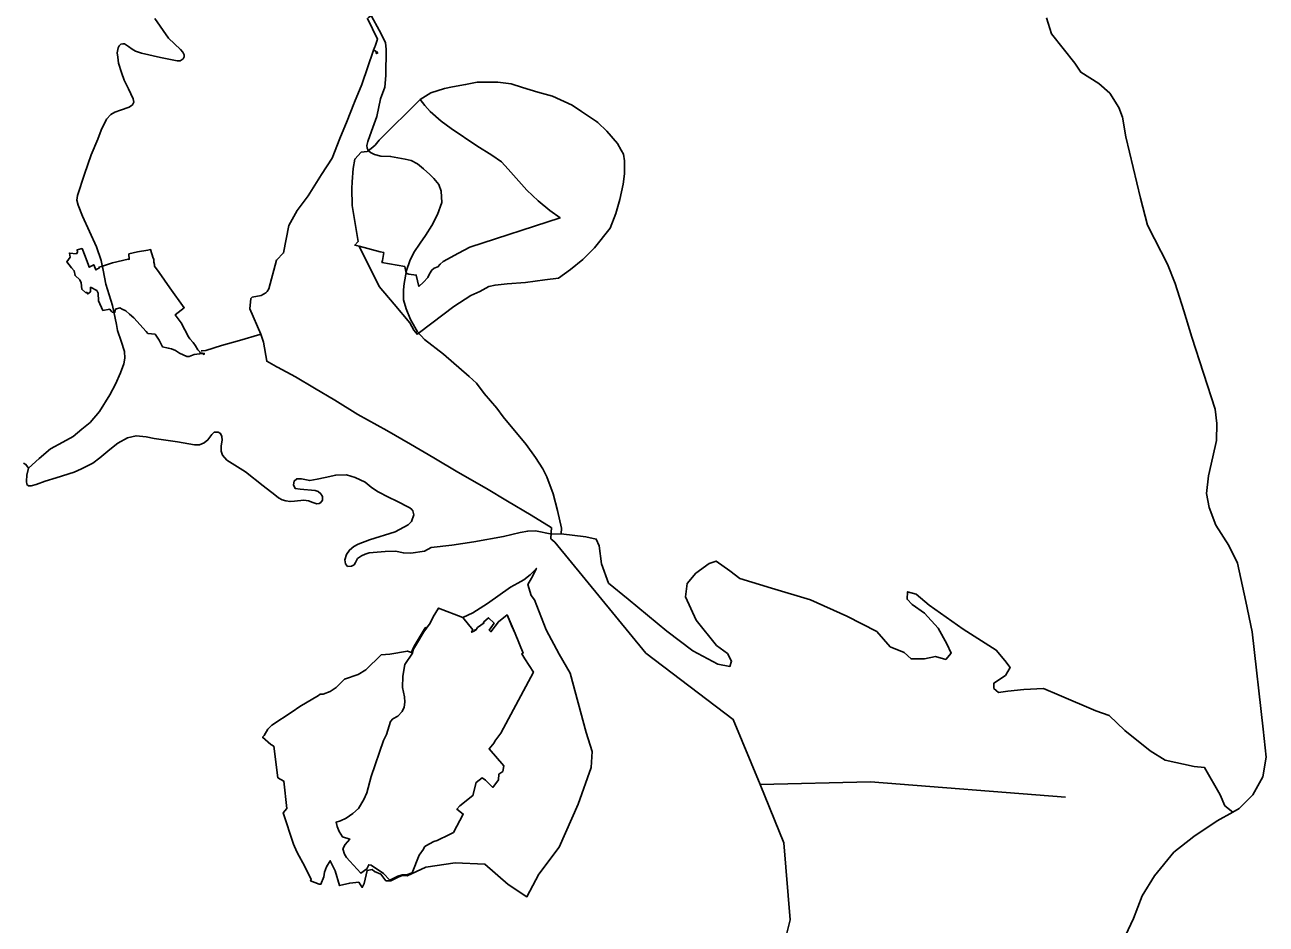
# Model space of a CAD drawing. Extents: x -789162 to -606354, y -1062736 to -945481.
# Drawn here: x -655582 to -651042, y -993425 to -990136 of the extents above; entities that cross this region are included whole.
import ezdxf

# ---------------------------------------------------------------- set-up
doc = ezdxf.new("R2010")
doc.units = 0
for name, color, linetype in [('_SIRSI VZTAHY_OP vodnich zdroju II stupne', 7, 'Continuous'), ('_SIRSI VZTAHY_SILNICE II TRIDY_STAV', 7, 'Continuous'), ('_SIRSI VZTAHY_SILNICE III TRIDY_STAV', 7, 'Continuous'), ('_SIRSI VZTAHY_VTL PLYNOVOD', 7, 'Continuous')]:
    doc.layers.add(name, color=color, linetype=linetype)

msp = doc.modelspace()

# ---------------------------------------------------------------- linework, layer by layer
at = {"layer": '_SIRSI VZTAHY_OP vodnich zdroju II stupne'}
for points in [[(-654135.4, -990409.1), (-654097.4, -990385.2), (-654046.4, -990368.8), (-654018.1, -990363.2), (-653969.7, -990354.3), (-653926.9, -990346.2), (-653886, -990345.5), (-653851.4, -990346.2), (-653803.6, -990351.8), (-653761.3, -990364.7), (-653705.8, -990381.7), (-653652.3, -990396.8), (-653580.3, -990429.9), (-653545.6, -990452.8), (-653491.4, -990489.7), (-653486.3, -990493.2), (-653453.4, -990524.8), (-653414.3, -990569.7), (-653400.7, -990594.1), (-653392.2, -990609.5), (-653388.2, -990633.6), (-653388.9, -990680.5), (-653393.9, -990718.4), (-653406, -990775.3), (-653419.9, -990826.6), (-653440.7, -990879.7), (-653498.9, -990951.5), (-653541.2, -990994.8), (-653586.2, -991030.9), (-653629.9, -991062.6), (-653679.7, -991068.5), (-653750.2, -991078.1), (-653817.5, -991083.1), (-653862, -991087.6), (-653884.2, -991093.3), (-653917.9, -991111.7), (-653950.2, -991125.7), (-654013.1, -991166.6), (-654093.8, -991227), (-654143, -991265.1), (-654145, -991266.6), (-654147.3, -991267.7), (-654159.2, -991253.2), (-654159.5, -991252.8), (-654166.3, -991239.7), (-654173.1, -991226.2), (-654230.5, -991158), (-654285.5, -991092.6), (-654358.4, -990946), (-654281.8, -990965.8), (-654269.1, -990969.1), (-654274, -990998.2), (-654275.5, -991005), (-654192.2, -991020.1), (-654188.8, -991037.7), (-654186.2, -991043.8), (-654184.3, -991046.1), (-654177.9, -991048.1), (-654150, -991051), (-654140.7, -991092.9), (-654123.9, -991077.4), (-654108.3, -991060.5), (-654101.4, -991046.8), (-654092.7, -991033.1), (-654085.3, -991025.7), (-654070.9, -991020.7), (-654062.8, -991011.4), (-654052.3, -991002), (-653996.2, -990970.9), (-653954, -990949.6), (-653624.5, -990842.3), (-653662.3, -990814.8), (-653704.9, -990779.6), (-653745.6, -990740.7), (-653814.2, -990663.3), (-653838.3, -990637.4), (-653873.4, -990613.3), (-653928.3, -990578.2), (-654022.1, -990515.6), (-654059.7, -990488.5), (-654099.7, -990452.8), (-654118.8, -990430.7)], [(-654286.3, -990558.3), (-654135.4, -990409.1), (-654118.8, -990430.7), (-654099.7, -990452.8), (-654059.7, -990488.5), (-654022.1, -990515.6), (-653928.3, -990578.2), (-653873.4, -990613.3), (-653838.3, -990637.4), (-653814.2, -990663.3), (-653745.6, -990740.7), (-653704.9, -990779.6), (-653662.3, -990814.8), (-653624.5, -990842.3), (-653954, -990949.6), (-653996.2, -990970.9), (-654052.3, -991002), (-654062.8, -991011.4), (-654070.9, -991020.7), (-654085.3, -991025.7), (-654092.7, -991033.1), (-654101.4, -991046.8), (-654108.3, -991060.5), (-654123.9, -991077.4), (-654140.7, -991092.9), (-654150, -991051), (-654177.9, -991048.1), (-654184.3, -991046.1), (-654186.2, -991043.8), (-654188.8, -991037.7), (-654192.2, -991020.1), (-654275.5, -991005), (-654274, -990998.2), (-654269.1, -990969.1), (-654281.8, -990965.8), (-654358.4, -990946), (-654375.1, -990941.6), (-654363.6, -990929.3), (-654363, -990928.7), (-654375.4, -990855.3), (-654384.9, -990796.5), (-654386.2, -990735), (-654384.9, -990710.6), (-654381.4, -990661.6), (-654375.1, -990627.1), (-654351.8, -990602), (-654330.1, -990599.3), (-654328.1, -990597.8), (-654326, -990596.4), (-654314.5, -990588.4), (-654300.7, -990576)], [(-655270.7, -991176.2), (-655295.9, -991180.5), (-655312.7, -991145.9), (-655313.1, -991117.6), (-655318.8, -991107.7), (-655341.2, -991096), (-655341.1, -991112.3), (-655351.6, -991120.2), (-655355.9, -991114), (-655358.5, -991115.9), (-655373.2, -991103.4), (-655376, -991079.4), (-655380.6, -991068.5), (-655397.8, -991053.2), (-655400.9, -991035.4), (-655411.4, -991024.6), (-655428.1, -991002.9), (-655415.9, -990986.3), (-655418.4, -990971.1), (-655393, -990973.2), (-655389.5, -990967.3), (-655390.2, -990959.4), (-655372.4, -990954.6), (-655361.2, -990982.3), (-655348.7, -991015.4), (-655345.9, -991022.7), (-655329.7, -991013.6), (-655322.5, -991032.1), (-655315.9, -991028.9), (-655309.6, -991026.5), (-655310.4, -991022.3), (-655300.7, -991020), (-655286.5, -991014.8), (-655261.5, -991006), (-655204.3, -990993), (-655199.5, -990994.2), (-655201, -990973.7), (-655169.2, -990966.3), (-655131.5, -990959.7), (-655121.6, -990958.2), (-655111.7, -990989.7), (-655110.2, -990993.5), (-655109.4, -991004.2), (-655107.6, -991012.1), (-655107.9, -991019.2), (-655090.8, -991041.3), (-655051.4, -991097.9), (-654998.4, -991170.8), (-655032.1, -991196.8), (-655010.2, -991225.6), (-654982.9, -991277.6), (-654978, -991284.3), (-654965.7, -991297.4), (-654957.9, -991309.5), (-654948.9, -991324.7), (-654941.7, -991332.4), (-654940.7, -991336.3), (-654931.9, -991336.3), (-654925.5, -991338.1), (-654926, -991341.7), (-654932.2, -991338.6), (-654962.3, -991341.7), (-654981.1, -991348.7), (-654989.1, -991348.7), (-655015.4, -991337.3), (-655030, -991327), (-655045.2, -991321.6), (-655057.1, -991318.5), (-655078.7, -991313.4), (-655090.8, -991289.4), (-655105.5, -991266.8), (-655131.7, -991265), (-655138.2, -991257.8), (-655183.2, -991208.1), (-655199.2, -991193.9), (-655212.8, -991182.6), (-655226, -991175.4), (-655233.9, -991171), (-655250.4, -991175.4), (-655252.2, -991187), (-655261.7, -991187), (-655265.9, -991183.1)], [(-654110.5, -992339.2), (-654122.7, -992356), (-654149.9, -992401.1), (-654160.2, -992419.9), (-654163.8, -992434.2), (-654191.9, -992475.8), (-654199.5, -992517.8), (-654200.9, -992560.2), (-654192.8, -992593.3), (-654192.4, -992613.9), (-654194.6, -992632.2), (-654201.3, -992647), (-654217, -992664.4), (-654235.3, -992673.8), (-654244.7, -992684.5), (-654258.5, -992731.9), (-654270.2, -992753.8), (-654314.8, -992885.2), (-654331.4, -992945.1), (-654341.7, -992969.2), (-654361.3, -993002.3), (-654382.3, -993020.6), (-654406.5, -993037.1), (-654427, -993047), (-654443.6, -993052.3), (-654439.1, -993067.5), (-654431.9, -993086.7), (-654419.9, -993106.4), (-654393.1, -993114), (-654409.6, -993134.1), (-654419, -993149.3), (-654413.2, -993169.4), (-654404.7, -993181.5), (-654392.6, -993194.9), (-654352.8, -993239.1), (-654330.9, -993223.5), (-654323.8, -993207.9), (-654315.3, -993209.6), (-654270.2, -993240.5), (-654246.9, -993264.6), (-654217.9, -993249.9), (-654202.2, -993244.9), (-654182.1, -993243.6), (-654165.6, -993237.4), (-654140.1, -993173.4), (-654123.6, -993150.6), (-654119.5, -993142.6), (-654115.5, -993138.6), (-654086.5, -993122.5), (-654073.5, -993119.8), (-654028.8, -993097.9), (-654014.5, -993090.3), (-653978.3, -993022.8), (-654001.5, -993004.9), (-653990.4, -992992), (-653943, -992954.9), (-653931.4, -992907.1), (-653909, -992890.1), (-653897.4, -992898.1), (-653870.6, -992925.4), (-653849.1, -992897.7), (-653848.2, -992876.2), (-653833.1, -992866.8), (-653829.5, -992846.7), (-653883.6, -992784.6), (-653865.2, -992761.8), (-653863, -992755.6), (-653840.7, -992727), (-653721.8, -992503.4), (-653753.2, -992455.1), (-653764.7, -992436.1), (-653759.3, -992433.6), (-653787.9, -992362.8), (-653818.3, -992294.5), (-653849.8, -992319.2), (-653877.3, -992356), (-653883.4, -992350), (-653865.5, -992324.2), (-653886.2, -992304.6), (-653904.8, -992321), (-653902.3, -992322.8), (-653925.9, -992340.7), (-653932.7, -992350.3), (-653935.2, -992348.2), (-653938.8, -992353.5), (-653947.7, -992357.8), (-653943.1, -992349.3), (-653979.6, -992304.2), (-653943.5, -992286.5), (-653890.2, -992252.7), (-653805, -992193.2), (-653779.3, -992178.5), (-653756.4, -992166.1), (-653733.6, -992147.1), (-653710.8, -992124.2), (-653728.4, -992160.4), (-653742.2, -992182.8), (-653730.3, -992223.7), (-653717.9, -992238.9), (-653674.6, -992348.4), (-653628, -992437.8), (-653587, -992506.9), (-653528.5, -992724.8), (-653506.6, -992794.3), (-653510.9, -992852.3), (-653558, -992986.5), (-653627, -993144.1), (-653702.2, -993242.6), (-653745.5, -993324.9), (-653814, -993280.6), (-653899.2, -993206.4), (-654008.2, -993201.2), (-654115.7, -993217.3), (-654183.3, -993248.3), (-654201.4, -993247.8), (-654216.1, -993253.5), (-654242.8, -993266.4), (-654261.3, -993266.8), (-654279.9, -993243), (-654302.3, -993233), (-654311.8, -993225.9), (-654330.3, -993228.8), (-654340.3, -993276.3), (-654347.5, -993290.6), (-654360.3, -993271.6), (-654393.6, -993274.9), (-654431.2, -993284), (-654446.9, -993230.2), (-654464.5, -993193.1), (-654477.9, -993215.9), (-654485.5, -993235.4), (-654488.3, -993252.6), (-654498.8, -993279.2), (-654505.5, -993279.2), (-654537.4, -993266.8), (-654535, -993262.5), (-654557.3, -993214), (-654585.9, -993162.6), (-654594.9, -993141.2), (-654599.2, -993132.2), (-654637.3, -993017.9), (-654623, -993002.2), (-654634.9, -992901.8), (-654656.3, -992889.9), (-654671.6, -992774.8), (-654682.5, -992768.1), (-654712, -992741.9), (-654706.8, -992734.8), (-654692.5, -992712.4), (-654678.7, -992697.7), (-654603.5, -992649.1), (-654576.4, -992628.7), (-654507.4, -992589.2), (-654501.2, -992583.9), (-654490.2, -992584.4), (-654465.5, -992573.9), (-654442.7, -992559.2), (-654412.2, -992528.7), (-654362.2, -992512.6), (-654334.6, -992494.5), (-654278, -992440.7), (-654247.1, -992438.3), (-654182.3, -992426.4), (-654168.1, -992431.7), (-654163.3, -992418.8), (-654153.8, -992402.2), (-654117.2, -992341.7)], [(-653979.6, -992304.2), (-653943.1, -992349.3), (-653947.7, -992357.8), (-653938.8, -992353.5), (-653935.2, -992348.2), (-653932.7, -992350.3), (-653925.9, -992340.7), (-653902.3, -992322.8), (-653904.8, -992321), (-653886.2, -992304.6), (-653865.5, -992324.2), (-653883.4, -992350), (-653877.3, -992356), (-653849.8, -992319.2), (-653818.3, -992294.5), (-653801.5, -992333.5), (-653787.9, -992362.8), (-653759.3, -992433.6), (-653764.7, -992436.1), (-653753.2, -992455.1), (-653721.8, -992503.4), (-653840.7, -992727), (-653863, -992755.6), (-653865.2, -992761.8), (-653883.6, -992784.6), (-653829.5, -992846.7), (-653833.1, -992866.8), (-653848.2, -992876.2), (-653849.1, -992897.7), (-653870.6, -992925.4), (-653897.4, -992898.1), (-653909, -992890.1), (-653931.4, -992907.1), (-653943, -992954.9), (-653990.4, -992992), (-654001.5, -993004.9), (-653978.3, -993022.8), (-654014.5, -993090.3), (-654028.8, -993097.9), (-654073.5, -993119.8), (-654086.5, -993122.5), (-654115.5, -993138.6), (-654119.5, -993142.6), (-654123.6, -993150.6), (-654140.1, -993173.4), (-654165.6, -993237.4), (-654182.1, -993243.6), (-654202.2, -993244.9), (-654217.9, -993249.9), (-654246.9, -993264.6), (-654270.2, -993240.5), (-654315.3, -993209.6), (-654323.8, -993207.9), (-654330.9, -993223.5), (-654352.8, -993239.1), (-654392.6, -993194.9), (-654404.7, -993181.5), (-654413.2, -993169.4), (-654419, -993149.3), (-654409.6, -993134.1), (-654393.1, -993114), (-654419.9, -993106.4), (-654431.9, -993086.7), (-654439.1, -993067.5), (-654443.6, -993052.3), (-654427, -993047), (-654406.5, -993037.1), (-654382.3, -993020.6), (-654361.3, -993002.3), (-654341.7, -992969.2), (-654331.4, -992945.1), (-654314.8, -992885.2), (-654270.2, -992753.8), (-654258.5, -992731.9), (-654244.7, -992684.5), (-654235.3, -992673.8), (-654217, -992664.4), (-654201.3, -992647), (-654194.6, -992632.2), (-654192.4, -992613.9), (-654192.8, -992593.3), (-654200.9, -992560.2), (-654199.5, -992517.8), (-654191.9, -992475.8), (-654163.8, -992434.2), (-654160.2, -992419.9), (-654149.9, -992401.1), (-654122.7, -992356), (-654099.4, -992323.8), (-654088.7, -992301), (-654069, -992269.3)]]:
    msp.add_lwpolyline(points, close=True, dxfattribs=at)
at = {"layer": '_SIRSI VZTAHY_SILNICE II TRIDY_STAV'}
for points in [[(-651164.6, -993015.6), (-651140.4, -993001.8), (-651091.3, -992952.7), (-651054.8, -992886.2), (-651042.2, -992814.9), (-651053.3, -992712), (-651092.8, -992355.7), (-651116.6, -992244.8), (-651146.7, -992105.4), (-651178.4, -992040.5), (-651225.9, -991966.1), (-651251.2, -991901.1), (-651260.7, -991850.5), (-651252.8, -991785.5), (-651237, -991715.9), (-651224.3, -991655.7), (-651222.7, -991593.9), (-651229, -991541.7), (-651314.6, -991278.8), (-651343.1, -991182.2), (-651374.7, -991082.4), (-651403.2, -991011.1), (-651450.8, -990919.3), (-651476.1, -990868.6), (-651501.4, -990770.4), (-651555.3, -990545.5), (-651567.9, -990474.3), (-651580.6, -990437.9), (-651613.9, -990385.6), (-651653.5, -990350.7), (-651720, -990309.6), (-651742.1, -990276.3), (-651827.7, -990168.6), (-651845.1, -990110)], [(-651566.4, -993488), (-651526.8, -993404), (-651495.1, -993321.7), (-651450.8, -993248.8), (-651379.5, -993161.7), (-651306.6, -993104.7), (-651221.1, -993047.7), (-651164.6, -993015.6)]]:
    msp.add_lwpolyline(points, dxfattribs=at)
at = {"layer": '_SIRSI VZTAHY_SILNICE III TRIDY_STAV'}
for points in [[(-654321.2, -990090.6), (-654278.1, -990168.6), (-654262.5, -990201.3), (-654259.8, -990224.4), (-654261.3, -990321.1), (-654265, -990363.7), (-654280.7, -990406.7), (-654294.5, -990471), (-654313.9, -990525.5), (-654327.3, -990562.8), (-654331, -990577), (-654330.1, -990587.3), (-654324.7, -990596.8), (-654317.3, -990602.9), (-654303, -990610.2), (-654280.3, -990615.8), (-654243.9, -990617.4), (-654191.2, -990626.9), (-654168.6, -990632.3), (-654145.9, -990644.9), (-654123.4, -990662.4), (-654100.7, -990683.4), (-654085.6, -990698.4), (-654068.1, -990719.6), (-654058.6, -990744.4), (-654057, -990786.2), (-654072.4, -990830.2), (-654092.7, -990869.7), (-654116, -990906.9), (-654136, -990934.8), (-654158.5, -990969.1), (-654174, -990999), (-654186.1, -991034.4), (-654194.4, -991082.1), (-654197, -991105.8), (-654196.7, -991141.3), (-654187.2, -991174.6), (-654170.8, -991214.3), (-654145.4, -991258.8), (-654119.8, -991287), (-654051.1, -991340.8), (-653957.2, -991422.4), (-653930.4, -991446.8), (-653901.4, -991484.7), (-653855.4, -991537.6), (-653832.6, -991569.2), (-653748.4, -991671), (-653714.2, -991718.5), (-653687.5, -991760.2), (-653673.2, -991789.2), (-653650.1, -991851), (-653633.2, -991912.5), (-653619.6, -991977.5), (-653620.5, -991998.1)], [(-655567.7, -991757.1), (-655529.6, -991722.7), (-655487.3, -991686.9), (-655442.4, -991662), (-655404.7, -991642.2), (-655373.5, -991615.4), (-655342.1, -991590.4), (-655308.2, -991549.7), (-655270.2, -991489.1), (-655249.8, -991450.2), (-655231.2, -991409), (-655219.2, -991375.8), (-655216.4, -991354.6), (-655217.5, -991331.1), (-655229.1, -991293.2), (-655242.1, -991254.3), (-655246.6, -991232.2), (-655260.9, -991162.1), (-655285.2, -991084.9), (-655295.5, -991033.9), (-655302.4, -990998.4), (-655319.6, -990948.3), (-655371, -990836.2), (-655386.4, -990795.9), (-655391.4, -990777.8), (-655388.8, -990760.3), (-655363, -990681.8), (-655339.2, -990611.6), (-655314.3, -990554.5), (-655302, -990521), (-655283.1, -990480.9), (-655266.7, -990464), (-655252.2, -990455.8), (-655232.1, -990448.1), (-655200.6, -990437.5), (-655187.7, -990428.3), (-655183.5, -990419.4), (-655186, -990406.9), (-655202.5, -990369.6), (-655218.4, -990338.1), (-655228.6, -990310.8), (-655238.7, -990275.7), (-655241.6, -990254.8), (-655243.6, -990237.9), (-655240.1, -990219.8), (-655237, -990212.4), (-655231, -990207.2), (-655223.8, -990205.5), (-655216.6, -990205.9), (-655202.3, -990215.6), (-655189.4, -990225.3), (-655177, -990232.1), (-655154.8, -990239.9), (-655086, -990255.3), (-655024, -990268.1), (-655013.3, -990267.1), (-655003, -990260.8), (-654999.3, -990252.5), (-654999, -990246.2), (-655003.9, -990236), (-655012.8, -990226.1), (-655055.7, -990184.9), (-655106.4, -990112.7)], [(-655567.7, -991757.1), (-655573.8, -991783.6), (-655574.9, -991805.4), (-655573.8, -991816.9), (-655567.8, -991822.4), (-655559, -991822.2), (-655540.3, -991817.2), (-655507.6, -991805.4), (-655467.2, -991793.4), (-655401.1, -991772.1), (-655374.7, -991759.9), (-655332.9, -991738.7), (-655307.1, -991720.1), (-655271.3, -991689.5), (-655241.8, -991666.3), (-655206.1, -991646.4), (-655175, -991639.1), (-655137.9, -991643.1), (-655108.2, -991649.1), (-655023.3, -991660.6), (-654960.8, -991672.1), (-654943.3, -991672.1), (-654926.1, -991665.4), (-654912.2, -991654.2), (-654897.6, -991633.9), (-654888.7, -991626.4), (-654874.9, -991626.4), (-654865.7, -991630.8), (-654860.7, -991641.4), (-654859.5, -991654.5), (-654864.1, -991675.4), (-654864, -991694.8), (-654858.7, -991709.6), (-654842.3, -991728.7), (-654774.1, -991771.3), (-654710, -991822.4), (-654667.6, -991854.7), (-654653.8, -991866.2), (-654640.4, -991873.3), (-654627.2, -991876.8), (-654611.4, -991879.6), (-654595.2, -991878.1), (-654560.7, -991875.1), (-654544.4, -991877.1), (-654528.7, -991883.4), (-654513.8, -991888.2), (-654504.9, -991887.1), (-654499.2, -991883.1), (-654493.6, -991875), (-654493.6, -991861.4), (-654499.2, -991851.6), (-654508.7, -991843.1), (-654519.5, -991839.2), (-654574.8, -991834.9), (-654592.6, -991832.1), (-654599.3, -991818.8), (-654597.1, -991804.9), (-654586.7, -991795.9), (-654569.8, -991796.9), (-654539.6, -991802.8), (-654512, -991797.4), (-654483.6, -991792.1), (-654444.6, -991783), (-654405.8, -991782.3), (-654373.1, -991791.1), (-654337.6, -991809.2), (-654315, -991826.4), (-654292.4, -991842.9), (-654248.9, -991864.3), (-654223.7, -991877.1), (-654174.2, -991902.2), (-654166.9, -991908.1), (-654162.7, -991913.2), (-654159.5, -991927.8), (-654167.6, -991953), (-654180.3, -991964.2), (-654227.9, -991990.1), (-654321.3, -992019.7), (-654362.8, -992035.4), (-654378.3, -992044.3), (-654394, -992056.9), (-654404.9, -992073.4), (-654411.2, -992093), (-654409.2, -992106.8), (-654401.2, -992117.1), (-654387.2, -992116.5), (-654377.4, -992111.1), (-654372.8, -992103), (-654364.5, -992088.2), (-654350.5, -992077.6), (-654337.3, -992072.1), (-654322.6, -992067.7), (-654263.4, -992062.1), (-654226.3, -992061.5), (-654197.2, -992067.3), (-654170.3, -992068.9), (-654120, -992061), (-654095.6, -992047.8), (-654020.2, -992039.1), (-653940.1, -992026.9), (-653831.5, -992007.7), (-653770.8, -991992.8), (-653742.6, -991987.9), (-653713.8, -991987.3), (-653653.8, -991999.1), (-653620.5, -991998.1)], [(-655586.3, -991739.7), (-655577.8, -991743.9), (-655567.7, -991757.1)], [(-653620.5, -991998.1), (-653530.3, -992008.2), (-653492.2, -992016.7), (-653481.6, -992042.1), (-653473.1, -992107.7), (-653447.7, -992177.6), (-653375.7, -992236.8), (-653233.9, -992353.3), (-653138.7, -992425.2), (-653047.7, -992473.9), (-653003.2, -992482.4), (-652996.9, -992463.3), (-653011.7, -992435.8), (-653051.9, -992406.2), (-653126, -992313), (-653166.2, -992228.4), (-653159.8, -992179.7), (-653128.1, -992141.6), (-653079.4, -992105.6), (-653054, -992097.1), (-653003.2, -992133.1), (-652967.2, -992160.6), (-652850.8, -992196.6), (-652709, -992239), (-652575.6, -992298.2), (-652465.6, -992355.4), (-652416.9, -992410.4), (-652366.1, -992431.6), (-652340.7, -992454.9), (-652292, -992454.9), (-652251.8, -992446.4), (-652213.7, -992457), (-652194.6, -992433.7), (-652209.4, -992399.8), (-652241.2, -992342.7), (-652292, -992287.6), (-652336.5, -992255.9), (-652355.5, -992236.8), (-652353.4, -992209.3), (-652321.6, -992217.8), (-652275.1, -992258), (-652150.2, -992346.9), (-652029.5, -992423.1), (-651997.8, -992461.2), (-651978.7, -992486.6), (-651995.7, -992516.2), (-652038, -992543.8), (-652038, -992562.8), (-652021.1, -992577.6), (-651987.2, -992573.4), (-651927.9, -992567), (-651856, -992562.8), (-651798.8, -992588.2), (-651665.5, -992645.4), (-651616.8, -992662.3), (-651559.6, -992717.3), (-651466.5, -992791.4), (-651411.5, -992825.3), (-651305.6, -992848.6), (-651267.5, -992852.8), (-651210.4, -992952.3), (-651193.4, -992992.5), (-651164.6, -993015.6)]]:
    msp.add_lwpolyline(points, dxfattribs=at)
at = {"layer": '_SIRSI VZTAHY_VTL PLYNOVOD'}
for points in [[(-654306.3, -990229), (-654302, -990216.5), (-654301, -990213.6), (-654292.1, -990188.1), (-654328.6, -990112.7), (-654323.4, -990107.6), (-654323.2, -990107.5), (-654303.8, -990097), (-654299.2, -990089.1), (-654283.8, -990014.5), (-654306, -989950.2), (-654326.6, -989899.7), (-654341.6, -989816.5), (-654327.8, -989710.3), (-654319.3, -989641), (-654310.1, -989571.5), (-654297.5, -989472.6), (-654281.1, -989431.2), (-654277.4, -989346.4), (-654246.4, -989290.1), (-654210.1, -989229.4)], [(-654718.6, -991267.9), (-654758.2, -991174.2), (-654755.7, -991137.1), (-654749.8, -991132.4), (-654717, -991125.6), (-654699.9, -991116.5), (-654696, -991111.3), (-654689.2, -991101.1), (-654661.7, -990996.9), (-654635.6, -990970.1), (-654616.5, -990869.7), (-654585.2, -990815.3), (-654545.5, -990761.6), (-654497.1, -990683.5), (-654457.1, -990623.4), (-654429.3, -990552), (-654402.8, -990487.6), (-654378.3, -990424.8), (-654377.2, -990422), (-654376.2, -990419.4), (-654349.7, -990353.9), (-654306.3, -990229)], [(-654306.3, -990229), (-654300, -990231.7), (-654299.9, -990231.7), (-654299.6, -990231.8), (-654299.2, -990231.9), (-654298.2, -990232.3), (-654295.1, -990241), (-654291.7, -990239.8), (-654294.1, -990233.6)], [(-654718.6, -991267.9), (-654720.2, -991268.3), (-654720.7, -991268.4), (-654721.2, -991268.6), (-654721.7, -991268.7), (-654797.1, -991290.2), (-654862.4, -991309.1), (-654919.7, -991326.9), (-654932.9, -991328.7), (-654935.5, -991328.3), (-654936.3, -991328.5)], [(-653643.1, -992028.2), (-653658.2, -992015.7), (-653656.9, -991992.7), (-653656.9, -991992.6), (-653656.1, -991974.9), (-653656.9, -991974.4), (-653730.5, -991928.8), (-653816.1, -991878.4), (-653893.9, -991832.2), (-653998.2, -991771.8), (-654086.4, -991719.4), (-654171, -991669.3), (-654257.2, -991619.6), (-654363.4, -991560.9), (-654448.1, -991508.5), (-654522.6, -991464.7), (-654591.9, -991423.7), (-654658.2, -991387.9), (-654660.9, -991386.5), (-654662.5, -991385.6), (-654662.8, -991385.5), (-654696.7, -991366.4), (-654708.9, -991296.4), (-654718.6, -991267.9)], [(-652588.2, -995127.1), (-652556.2, -994951.2), (-652574, -994810.9), (-652554.7, -994801), (-652648.5, -994566.6), (-652670.8, -994548.2), (-652768.7, -994081.3), (-652897.9, -993867.7), (-652783, -993409.5), (-652806.3, -993127.8), (-652892.7, -992914.4), (-652990.8, -992676.5), (-653310.1, -992434.7), (-653643.1, -992028.2)], [(-652892.7, -992914.4), (-652488.6, -992904.5), (-651776.4, -992961.1)]]:
    msp.add_lwpolyline(points, dxfattribs=at)

doc.saveas('drawing.dxf')
